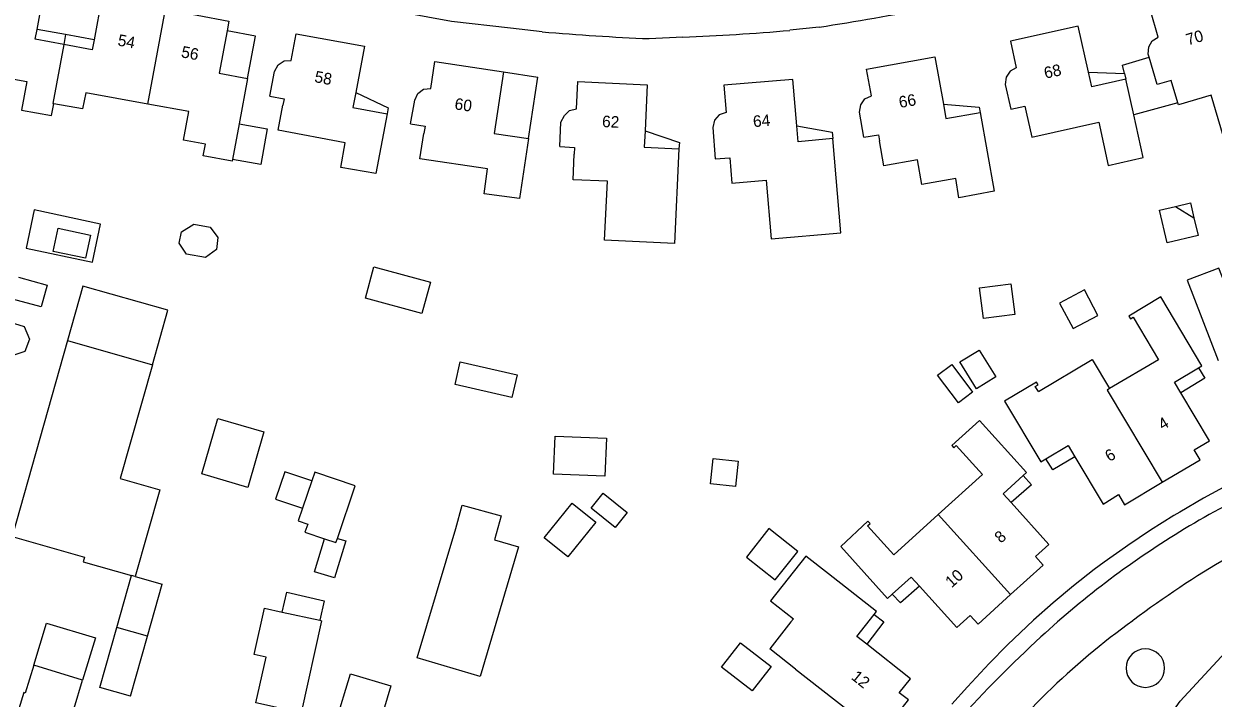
# Model space of a CAD drawing. Extents: x 194485 to 197793, y 468269 to 470822.
# Drawn here: x 196408.9 to 196532.3, y 469582.9 to 469652.9 of the extents above; entities that cross this region are included whole.
import ezdxf

# ---------------------------------------------------------------- set-up
doc = ezdxf.new("R2010")
doc.units = 0
for name, color, linetype in [('BGT grensvlak begroeid terreindeel', 7, 'Continuous'), ('BGT grensvlak gebouwinstallatie plus 1', 7, 'Continuous'), ('BGT grensvlak overig bouwwerk uitbreiding populatie', 7, 'Continuous'), ('BGT grensvlak pand op maaiveld', 7, 'Continuous'), ('BGT grensvlak pand op maaiveld LR', 7, 'Continuous'), ('BGT grensvlak wegdeel', 7, 'Continuous'), ('BGT tekst huisnummerreeks', 7, 'Continuous')]:
    doc.layers.add(name, color=color, linetype=linetype)

msp = doc.modelspace()

# ---------------------------------------------------------------- linework, layer by layer
at = {"layer": 'BGT grensvlak begroeid terreindeel'}
msp.add_lwpolyline([(196582.36, 469567.03), (196570.56, 469559.87), (196564.9, 469556.89), (196555.87, 469552.73), (196552.79, 469553.67), (196548.09, 469555.04), (196539.28, 469557.5), (196528.08, 469561.92), (196524.19, 469567.44), (196523.71, 469575.15), (196528.91, 469582.6), (196535.73, 469589.96), (196547.02, 469597.19), (196549.68, 469600.09)], dxfattribs=at)
for start, end in [(0, 180), (180, 0)]:
    msp.add_arc((196525.31, 469586.03), 2, start, end, dxfattribs=at)
at = {"layer": 'BGT grensvlak gebouwinstallatie plus 1'}
for p, q in [((196413.27, 469651.79), (196410.32, 469652.33)), ((196413.27, 469651.79), (196413.09, 469650.78)), ((196416.23, 469651.24), (196413.27, 469651.79)), ((196522.95, 469648.63), (196525.7, 469649.46)), ((196458.72, 469647.92), (196462.27, 469647.39)), ((196519.42, 469647.9), (196523.14, 469647.77)), ((196523.14, 469647.77), (196522.95, 469648.63)), ((196523.14, 469647.77), (196523.28, 469647.16)), ((196461.3, 469641.02), (196462.27, 469647.39)), ((196443.39, 469645.8), (196446.74, 469644.18)), ((196446.74, 469644.18), (196446.64, 469643.56)), ((196504.35, 469644.57), (196508.07, 469644.26)), ((196508.07, 469644.26), (196508.17, 469643.72)), ((196528.68, 469644.7), (196524.1, 469643.48)), ((196431.28, 469642.54), (196434.2, 469642.02)), ((196434.2, 469642.02), (196433.52, 469638.31)), ((196473.4, 469641.79), (196476.96, 469640.59)), ((196489.15, 469642.31), (196492.8, 469641.66)), ((196492.8, 469641.66), (196492.88, 469641)), ((196476.96, 469640.59), (196476.92, 469639.95)), ((196433.52, 469638.31), (196430.59, 469638.84)), ((196444.39, 469624.43), (196445.27, 469627.69)), ((196445.27, 469627.69), (196451.13, 469626.1)), ((196451.13, 469626.1), (196450.25, 469622.85)), ((196518.98, 469625.3), (196516.4, 469623.93)), ((196520.39, 469622.64), (196518.98, 469625.3)), ((196450.25, 469622.85), (196444.39, 469624.43)), ((196516.4, 469623.93), (196517.81, 469621.27)), ((196517.81, 469621.27), (196520.39, 469622.64)), ((196506.06, 469617.81), (196508.06, 469619.05)), ((196508.06, 469619.05), (196509.79, 469616.25)), ((196507.8, 469615.01), (196506.06, 469617.81)), ((196530.83, 469617.21), (196531.49, 469616.14)), ((196509.79, 469616.25), (196507.8, 469615.01)), ((196531.49, 469616.14), (196528.98, 469614.62)), ((196427.4, 469606.18), (196429.08, 469611.94)), ((196429.08, 469611.94), (196433.85, 469610.56)), ((196433.85, 469610.56), (196432.17, 469604.79)), ((196517.99, 469607.97), (196515.71, 469606.61)), ((196480.18, 469605.16), (196480.47, 469607.79)), ((196480.47, 469607.79), (196483.07, 469607.51)), ((196483.07, 469607.51), (196482.77, 469604.87)), ((196515.71, 469606.61), (196514.98, 469607.75)), ((196432.17, 469604.79), (196427.4, 469606.18)), ((196512.62, 469606.02), (196513.51, 469605.07)), ((196482.77, 469604.87), (196480.18, 469605.16)), ((196513.51, 469605.07), (196511.37, 469603.21)), ((196486.26, 469600.51), (196483.91, 469597.53)), ((196489.24, 469598.15), (196486.26, 469600.51)), ((196439.11, 469596.03), (196440.14, 469599.46)), ((196441.48, 469599.49), (196442.34, 469599.23)), ((196442.34, 469599.23), (196441.19, 469595.4)), ((196486.9, 469595.18), (196489.24, 469598.15)), ((196483.91, 469597.53), (196486.9, 469595.18)), ((196418.6, 469590.26), (196420.13, 469595.65)), ((196441.19, 469595.4), (196439.11, 469596.03)), ((196420.51, 469595.54), (196423.3, 469594.76)), ((196421.77, 469589.36), (196423.3, 469594.76)), ((196501.87, 469594.53), (196499.92, 469592.79)), ((196435.75, 469591.85), (196436.22, 469593.91)), ((196436.22, 469593.91), (196440.12, 469593.02)), ((196499.92, 469592.79), (196499.03, 469593.7)), ((196440.12, 469593.02), (196439.66, 469590.99)), ((196498.18, 469590.82), (196496.41, 469588.51)), ((196497.16, 469591.6), (196498.18, 469590.82))]:
    msp.add_line(p, q, dxfattribs=at)
for points in [[(196432.16, 469647.25), (196432.97, 469651.64), (196430.03, 469652.17)], [(196528.42, 469633.96), (196529.98, 469634.33), (196530.35, 469632.77)], [(196416.06, 469628.16), (196416.91, 469632.13), (196410.03, 469633.6), (196409.18, 469629.64), (196416.06, 469628.16)], [(196438.82, 469605.47), (196436.02, 469606.41), (196435.07, 469603.57), (196437.87, 469602.63)], [(196409.99, 469586.34), (196411.29, 469590.7), (196416.38, 469589.18), (196415.05, 469584.79)], [(196483.3, 469588.65), (196486.47, 469586.19), (196484.51, 469583.67), (196481.34, 469586.13), (196483.3, 469588.65)]]:
    msp.add_lwpolyline(points, dxfattribs=at)
at = {"layer": 'BGT grensvlak overig bouwwerk uitbreiding populatie'}
for p, q in [((196528.42, 469633.96), (196530.35, 469632.77)), ((196530.35, 469632.77), (196530.78, 469630.95)), ((196425.31, 469631.32), (196426.59, 469632.13)), ((196426.59, 469632.13), (196428.28, 469631.79)), ((196428.28, 469631.79), (196429.07, 469630.74)), ((196425.07, 469630.14), (196425.31, 469631.32)), ((196425.83, 469629.01), (196425.07, 469630.14)), ((196429.07, 469630.74), (196428.92, 469629.48)), ((196427.79, 469628.64), (196425.83, 469629.01)), ((196428.92, 469629.48), (196427.79, 469628.64)), ((196408.39, 469626.62), (196411.38, 469625.8)), ((196411.38, 469625.8), (196410.75, 469623.52)), ((196410.75, 469623.52), (196407.76, 469624.34)), ((196503.74, 469616.43), (196505.22, 469617.55)), ((196505.22, 469617.55), (196507.39, 469614.67)), ((196505.91, 469613.56), (196503.74, 469616.43)), ((196507.39, 469614.67), (196505.91, 469613.56))]:
    msp.add_line(p, q, dxfattribs=at)
for points in [[(196530.78, 469630.95), (196527.57, 469630.19), (196526.77, 469633.57), (196528.42, 469633.96)], [(196412.51, 469631.69), (196415.86, 469630.97), (196415.34, 469628.57), (196411.99, 469629.29), (196412.51, 469631.69)], [(196511.77, 469622.73), (196508.52, 469622.31), (196508.1, 469625.5), (196511.35, 469625.92), (196511.77, 469622.73)], [(196409.05, 469618.89), (196407.5, 469618.37), (196405.83, 469619), (196405.25, 469620.29), (196405.74, 469621.6), (196407.07, 469622.09), (196408.98, 469621.5), (196409.53, 469620.19), (196409.05, 469618.89)], [(196468.28, 469601.18), (196465.39, 469597.58), (196462.95, 469599.54), (196465.83, 469603.14), (196468.28, 469601.18)], [(196469.05, 469604.18), (196471.54, 469602.19), (196470.29, 469600.63), (196467.8, 469602.63), (196469.05, 469604.18)]]:
    msp.add_lwpolyline(points, dxfattribs=at)
at = {"layer": 'BGT grensvlak pand op maaiveld'}
for p, q in [((196432.16, 469647.25), (196431.28, 469642.54)), ((196489.15, 469642.31), (196488.74, 469647.14)), ((196524.1, 469643.48), (196523.28, 469647.16)), ((196431.28, 469642.54), (196430.59, 469638.84)), ((196415.08, 469625.67), (196413.48, 469620.03)), ((196423.88, 469623.18), (196415.08, 469625.67)), ((196422.28, 469617.53), (196423.88, 469623.18)), ((196413.48, 469620.03), (196407.72, 469599.68)), ((196422.28, 469617.53), (196418.94, 469605.73)), ((196418.94, 469605.73), (196423.05, 469604.53)), ((196438.82, 469605.47), (196437.87, 469602.63)), ((196423.05, 469604.53), (196420.51, 469595.54)), ((196407.72, 469599.68), (196415.24, 469597.55)), ((196438.11, 469600.15), (196440.14, 469599.46)), ((196415.24, 469597.55), (196415.11, 469597.07)), ((196415.11, 469597.07), (196420.13, 469595.65)), ((196420.51, 469595.54), (196420.13, 469595.65)), ((196435.75, 469591.85), (196439.66, 469590.99)), ((196439.66, 469590.99), (196439.84, 469590.95)), ((196488.53, 469590.82), (196486.33, 469588.02)), ((196488.79, 469591.15), (196488.53, 469590.82)), ((196416.83, 469584), (196418.6, 469590.26)), ((196421.77, 469589.36), (196418.6, 469590.26)), ((196420, 469583.1), (196421.77, 469589.36)), ((196489.01, 469585.93), (196486.33, 469588.02)), ((196415.05, 469584.79), (196409.99, 469586.34)), ((196420, 469583.1), (196416.83, 469584))]:
    msp.add_line(p, q, dxfattribs=at)
for points in [[(196410.32, 469652.33), (196411.13, 469656.73), (196404.54, 469657.94)], [(196525.7, 469649.46), (196525.61, 469649.76), (196525.66, 469650.52), (196526.01, 469651.15), (196526.63, 469651.53), (196525.83, 469654.3), (196532.73, 469656.34)], [(196423.63, 469654.42), (196417.04, 469655.64), (196416.23, 469651.24)], [(196423.63, 469654.42), (196430.22, 469653.2), (196430.03, 469652.17)], [(196519.42, 469647.9), (196518.34, 469652.68), (196511.3, 469651.12), (196511.92, 469648.36), (196511.27, 469648), (196510.88, 469647.37), (196510.78, 469646.61), (196511.34, 469644.05)], [(196413.09, 469650.78), (196410.13, 469651.32), (196410.32, 469652.33)], [(196416.23, 469651.24), (196416.04, 469650.23), (196413.09, 469650.78)], [(196430.03, 469652.17), (196429.21, 469647.79), (196432.16, 469647.25)], [(196434.46, 469645.42), (196434.94, 469647.98), (196435.33, 469648.64), (196435.94, 469649.06), (196436.68, 469649.11), (196437.2, 469651.88), (196444.3, 469650.58), (196443.39, 469645.8)], [(196449.08, 469642.53), (196449.51, 469644.99), (196449.83, 469645.69), (196450.43, 469646.12), (196451.17, 469646.2), (196451.59, 469649), (196458.72, 469647.92)], [(196496.1, 469641.14), (196495.64, 469643.75), (196495.78, 469644.5), (196496.21, 469645.11), (196496.88, 469645.43), (196496.37, 469648.22), (196503.46, 469649.48), (196504.35, 469644.57)], [(196528.68, 469644.7), (196527.99, 469647.03), (196526.54, 469646.6), (196525.7, 469649.46)], [(196402.73, 469648.1), (196409.26, 469646.91), (196408.72, 469643.95), (196411.82, 469643.38), (196412.05, 469644.62)], [(196458.72, 469647.92), (196457.74, 469641.53), (196461.3, 469641.02)], [(196523.28, 469647.16), (196519.77, 469646.36), (196519.42, 469647.9)], [(196464.57, 469640.17), (196464.67, 469642.7), (196465.04, 469643.39), (196465.57, 469643.93), (196466.29, 469644.1), (196466.43, 469646.93), (196473.62, 469646.58), (196473.4, 469641.79)], [(196488.74, 469647.14), (196481.56, 469646.54), (196481.8, 469643.72), (196481.1, 469643.46), (196480.6, 469642.91), (196480.44, 469642.16), (196480.69, 469638.9), (196482.19, 469639.01), (196482.41, 469636.37), (196485.97, 469636.68), (196486.47, 469630.58), (196493.71, 469631.21), (196492.88, 469641)], [(196421.81, 469644.58), (196415.39, 469645.76), (196415.05, 469644.08), (196412.05, 469644.62)], [(196434.46, 469645.42), (196435.95, 469645.13), (196435.82, 469644.48)], [(196443.39, 469645.8), (196443.09, 469644.21), (196446.64, 469643.56)], [(196540.81, 469641.72), (196533.86, 469639.67), (196532.13, 469645.5), (196528.74, 469644.5), (196528.68, 469644.7)], [(196430.59, 469638.84), (196430.56, 469638.66), (196427.56, 469639.21), (196427.8, 469640.43), (196425.52, 469640.85), (196426.08, 469643.8), (196421.81, 469644.58)], [(196446.64, 469643.56), (196445.48, 469637.36), (196441.83, 469638.01), (196442.29, 469640.57), (196435.33, 469641.88), (196435.82, 469644.48)], [(196508.17, 469643.72), (196509.62, 469635.54), (196505.97, 469634.86), (196505.64, 469636.86), (196502.13, 469636.24), (196501.67, 469638.8), (196498.17, 469638.17), (196497.71, 469640.78)], [(196504.35, 469644.57), (196504.61, 469643.08), (196508.17, 469643.72)], [(196511.34, 469644.05), (196512.82, 469644.38), (196512.96, 469643.74)], [(196512.96, 469643.74), (196513.52, 469641.16), (196520.48, 469642.69), (196521.46, 469638.2), (196525.08, 469639.03), (196524.1, 469643.48)], [(196449.08, 469642.53), (196450.57, 469642.29), (196450.44, 469641.53)], [(196461.3, 469641.02), (196460.36, 469634.77), (196456.7, 469635.28), (196457.06, 469637.85), (196450.05, 469638.91), (196450.44, 469641.53)], [(196473.4, 469641.79), (196473.32, 469640.11), (196476.92, 469639.95)], [(196492.88, 469641), (196489.28, 469640.68), (196489.15, 469642.31)], [(196496.1, 469641.14), (196497.61, 469641.4), (196497.71, 469640.78)], [(196464.57, 469640.17), (196466.08, 469640.08), (196466.05, 469639.37)], [(196476.92, 469639.95), (196476.45, 469630.12), (196469.21, 469630.46), (196469.49, 469636.57), (196465.94, 469636.72), (196466.05, 469639.37)], [(196536.38, 469617.93), (196538.42, 469612.63), (196540.16, 469613.31), (196540.6, 469612.19), (196546.14, 469614.3), (196544.57, 469618.41), (196543.44, 469617.97), (196541, 469624.35), (196535.07, 469622.07), (196532.95, 469627.56), (196529.64, 469626.29), (196532.85, 469617.96)], [(196530.83, 469617.21), (196531.17, 469617.42), (196526.93, 469624.58), (196523.61, 469622.57), (196523.77, 469622.29), (196524.05, 469622.46), (196526.68, 469618.03), (196521.6, 469615.04)], [(196460.13, 469616.46), (196459.59, 469614.11), (196453.69, 469615.48), (196454.23, 469617.83), (196460.13, 469616.46)], [(196514.21, 469614.74), (196519.79, 469618.08), (196521.6, 469615.04)], [(196528.98, 469614.62), (196528.33, 469615.71), (196530.83, 469617.21)], [(196514.21, 469614.74), (196513.89, 469615.28), (196514.18, 469615.45), (196514.01, 469615.72), (196510.69, 469613.73), (196514.46, 469607.44), (196514.98, 469607.75)], [(196527.06, 469605.32), (196530.98, 469607.66), (196530.36, 469608.7), (196531.97, 469609.64), (196528.98, 469614.62)], [(196512.62, 469606.02), (196512.98, 469606.35), (196508.1, 469611.75), (196505.22, 469609.14), (196505.44, 469608.91), (196505.68, 469609.13), (196508.41, 469606.12), (196503.81, 469601.96)], [(196469.39, 469609.89), (196469.23, 469605.95), (196463.9, 469606.17), (196464.06, 469610.11), (196469.39, 469609.89)], [(196514.98, 469607.75), (196517.29, 469609.14), (196517.99, 469607.97)], [(196517.99, 469607.97), (196520.93, 469603.06), (196522.53, 469604.04), (196523.14, 469602.99), (196527.06, 469605.32)], [(196441.48, 469599.49), (196443.32, 469604.95), (196439.13, 469606.36), (196438.82, 469605.47)], [(196511.37, 469603.21), (196510.55, 469604.11), (196512.62, 469606.02)], [(196511.33, 469593.66), (196514.71, 469596.72), (196513.9, 469597.61), (196515.3, 469598.85), (196511.37, 469603.21)], [(196437.87, 469602.63), (196437.42, 469601.31), (196438.4, 469600.98), (196438.11, 469600.15)], [(196453.76, 469600.53), (196454.43, 469602.96), (196458.48, 469601.84), (196457.78, 469599.34)], [(196503.81, 469601.96), (196499.21, 469597.79), (196496.49, 469600.8), (196496.74, 469601.03), (196496.52, 469601.27), (196493.7, 469598.65), (196498.56, 469593.27), (196499.03, 469593.7)], [(196457.78, 469599.34), (196460.27, 469598.61), (196456.3, 469585.15), (196449.76, 469587.08), (196453.76, 469600.53)], [(196440.14, 469599.46), (196441.33, 469599.06), (196441.48, 469599.49)], [(196492.45, 469595.8), (196490.08, 469597.66), (196486.42, 469593), (196488.79, 469591.15)], [(196497.16, 469591.6), (196497.41, 469591.92), (196492.45, 469595.8)], [(196499.03, 469593.7), (196501.01, 469595.48), (196501.87, 469594.53)], [(196501.87, 469594.53), (196505.76, 469590.23), (196507.13, 469591.5), (196507.96, 469590.6), (196511.33, 469593.66)], [(196439.84, 469590.95), (196437.72, 469581.37), (196433.03, 469582.41), (196434.09, 469587.16), (196432.84, 469587.44), (196433.91, 469592.26), (196435.75, 469591.85)], [(196496.41, 469588.51), (196495.38, 469589.32), (196497.16, 469591.6)], [(196489.01, 469585.93), (196494.38, 469581.73), (196493.64, 469580.77), (196497.07, 469578.07), (196500.74, 469582.72), (196499.78, 469583.47), (196500.95, 469584.93), (196496.41, 469588.51)], [(196409.99, 469586.34), (196409.08, 469583.44), (196408.95, 469583.48), (196406.61, 469575.81), (196411.99, 469574.18), (196414.31, 469581.86), (196414.16, 469581.87), (196415.05, 469584.79)], [(196447.02, 469584.2), (196445.49, 469579.07), (196441.29, 469580.32), (196442.83, 469585.45), (196447.02, 469584.2)]]:
    msp.add_lwpolyline(points, dxfattribs=at)
at = {"layer": 'BGT grensvlak pand op maaiveld LR'}
for p, q in [((196421.81, 469644.58), (196423.63, 469654.42)), ((196413.48, 469620.03), (196422.28, 469617.53)), ((196521.6, 469615.04), (196521.36, 469614.9)), ((196521.36, 469614.9), (196527.06, 469605.32)), ((196503.81, 469601.96), (196511.33, 469593.66))]:
    msp.add_line(p, q, dxfattribs=at)
msp.add_lwpolyline([(196413.09, 469650.78), (196411.95, 469644.64), (196412.05, 469644.62)], dxfattribs=at)
at = {"layer": 'BGT grensvlak wegdeel'}
for p, q in [((196491.47, 469652.58), (196488.41, 469652.24)), ((196477.31, 469651.54), (196473.84, 469651.37)), ((196524.09, 469591.01), (196523.99, 469590.94))]:
    msp.add_line(p, q, dxfattribs=at)
for points in [[(196462.74, 469652.08), (196459.43, 469652.45), (196453.31, 469653.14), (196386.03, 469665.5)], [(196548.06, 469611.21), (196544.32, 469609.8), (196542.5, 469609.07), (196539.89, 469607.96), (196537.31, 469606.77), (196536.36, 469606.31), (196533.83, 469605.02), (196531.33, 469603.66), (196528.87, 469602.23), (196528.27, 469601.87), (196525.86, 469600.35), (196523.49, 469598.77), (196523.24, 469598.59), (196521.04, 469597.02), (196520.01, 469596.25), (196517.86, 469594.56), (196515.76, 469592.81), (196513.71, 469591.01), (196513, 469590.35), (196511.02, 469588.46), (196509.11, 469586.51), (196506.85, 469584.09), (196505.24, 469582.28)]]:
    msp.add_lwpolyline(points, dxfattribs=at)
for centre, radius, start, end in [((196435.32, 470011.52), 363.31, 278.89, 280.7175), ((196483.92, 469896.09), 244.92, 265.0392, 267.6417), ((196469.17, 469870.63), 219.24, 272.1266, 275.0351), ((196586.14, 469504.81), 111.25, 110.9683, 120.6786), ((196581.35, 469515.11), 95.08, 112.8918, 127.0322), ((196578.37, 469519.84), 94.36, 121.2752, 132.6279), ((196569.98, 469527.26), 78.55, 125.8334, 142.826), ((196603.76, 469492.56), 131.63, 132.7191, 143.3334)]:
    msp.add_arc(centre, radius, start, end, dxfattribs=at)

# ---------------------------------------------------------------- texts
at = {"layer": 'BGT tekst huisnummerreeks'}
for s, rotation, p in [('54', 349.5, (196418.62, 469650.67)), ('70', 16.5, (196529.73, 469650.66)), ('56', 349.5, (196425.21, 469649.45)), ('68', 12.5, (196514.94, 469647.21)), ('58', 349.6, (196439.04, 469646.87)), ('60', 351.4, (196453.58, 469644.05)), ('66', 10, (196499.84, 469644.17)), ('62', 357.2, (196468.92, 469642.2)), ('64', 4.8, (196484.65, 469642.18)), ('4', 30.8, (196527.1, 469610.7)), ('6', 30.8, (196521.58, 469607.41)), ('8', 42.1, (196510.32, 469598.93)), ('10', 42.1, (196505.21, 469594.31)), ('12', 321.3, (196494.71, 469584.96))]:
    msp.add_text(s, height=1.2, rotation=rotation, dxfattribs=at).set_placement(p)

doc.saveas('drawing.dxf')
